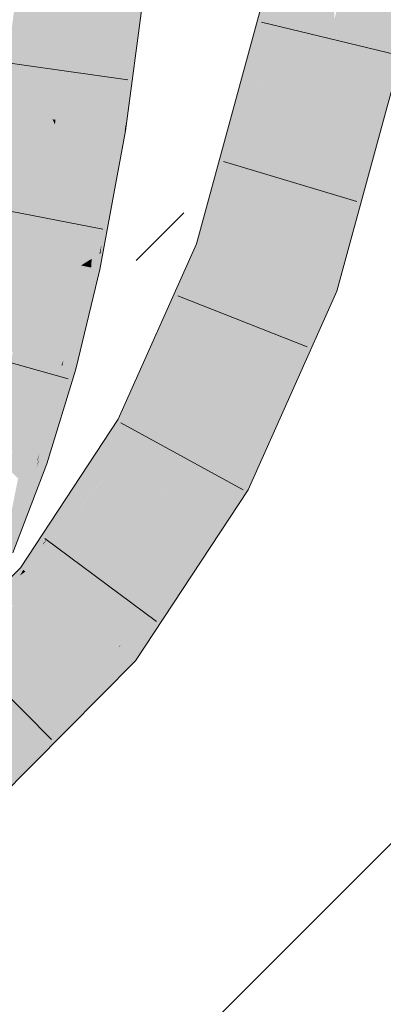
# Model space of a CAD drawing. Extents: x -620 to 300, y 62 to 1162.
# Tile 267 of 322: x 241.198 to 241.813, y 860.899 to 862.562. Entities that reach past the tile are written whole.
import ezdxf
from ezdxf.lldxf.tags import DXFTag

# ---------------------------------------------------------------- set-up
doc = ezdxf.new("R2010")
doc.units = 0
doc.layers.get('0').update_dxf_attribs({"lineweight": 13})
for name, color, linetype, lineweight, true_color in [('E_Detail_Wandschraffur', 7, 'Continuous', 5, 0xc0c0c0), ('E_Leerrohr 25-A06G94UQ8I', 7, 'Continuous', 9, 0xff8000), ('E_Leerrohr 25-Shading', 7, 'Continuous', 9, 0xff8000)]:
    doc.layers.add(name, color=color, linetype=linetype, lineweight=lineweight, true_color=true_color)
tags = doc.linetypes.add('fein_strichliert', pattern=[4, 1, -2, 1]).pattern_tags.tags
tags[8:9] = [DXFTag(74, 4), DXFTag(75, 0), DXFTag(340, '0'), DXFTag(46, 0.0), DXFTag(50, 0.0), DXFTag(44, 0.0), DXFTag(45, 0.0)]
tags[6:7] = [DXFTag(74, 4), DXFTag(75, 0), DXFTag(340, '0'), DXFTag(46, 0.0), DXFTag(50, 0.0), DXFTag(44, 0.0), DXFTag(45, 0.0)]
tags[4:5] = [DXFTag(74, 4), DXFTag(75, 0), DXFTag(340, '0'), DXFTag(46, 0.0), DXFTag(50, 0.0), DXFTag(44, 0.0), DXFTag(45, 0.0)]

# ---------------------------------------------------------------- blocks, each defined once
blk = doc.blocks.new('Shading-A06G94F38I', base_point=(240.4925, 861.0052))
at = {"layer": 'E_Leerrohr 25-Shading', "color": 43, "true_color": 0xd7ab7f}
for points in [[(241.6789, 862.7103), (241.643, 862.7175), (241.5626, 862.3734), (241.5492, 862.3745)], [(241.5626, 862.3734), (241.5767, 862.3722), (241.6789, 862.7103)], [(241.6789, 862.7103), (241.6335, 862.56), (241.6312, 862.5356)], [(241.8023, 862.354), (241.8881, 862.6682), (241.7652, 862.3569), (241.8522, 862.6754)], [(241.3842, 862.6231), (241.3735, 862.6243), (241.3593, 862.3768), (241.3412, 862.3796)], [(241.3985, 862.6215), (241.3842, 862.6231), (241.3741, 862.3745), (241.3593, 862.3768)], [(241.4009, 862.6213), (241.3985, 862.6215), (241.3758, 862.3741), (241.3741, 862.3745)], [(241.4009, 862.6213), (241.3758, 862.3741), (241.3779, 862.3879)], [(241.3766, 862.3741), (241.3774, 862.3739), (241.4009, 862.6213), (241.4099, 862.6202)], [(241.6335, 862.56), (241.5767, 862.3722), (241.6312, 862.5356), (241.5863, 862.3715)], [(241.328, 862.163), (241.3412, 862.3796), (241.3201, 862.158), (241.331, 862.3187)], [(241.3412, 862.3796), (241.328, 862.163), (241.3365, 862.2205)], [(241.3316, 862.3276), (241.331, 862.3187), (241.3412, 862.3796)], [(241.3365, 862.2205), (241.3351, 862.1754), (241.3593, 862.3768), (241.3366, 862.1821)], [(241.3593, 862.3768), (241.3412, 862.3796), (241.3365, 862.2205)], [(241.3593, 862.3768), (241.3366, 862.1821), (241.3694, 862.3416), (241.3481, 862.2342)], [(241.3593, 862.3768), (241.3694, 862.3416), (241.3741, 862.3745)], [(241.3694, 862.3418), (241.3624, 862.293), (241.3766, 862.3741), (241.3736, 862.3535)], [(241.3741, 862.3745), (241.3694, 862.3418), (241.3758, 862.3741)], [(241.3694, 862.3418), (241.3766, 862.3741), (241.3758, 862.3741)], [(241.3736, 862.3535), (241.3774, 862.3739), (241.3766, 862.3741)], [(241.3758, 862.3741), (241.3766, 862.3741), (241.3779, 862.3879)], [(241.5492, 862.3745), (241.5366, 862.3284), (241.5626, 862.3734), (241.5468, 862.3275)], [(241.5863, 862.3714), (241.5863, 862.3715), (241.5468, 862.3275), (241.5626, 862.3734)], [(241.5863, 862.3714), (241.5468, 862.3275), (241.5701, 862.3256)], [(241.5631, 862.3058), (241.5737, 862.3254), (241.5863, 862.3714)], [(241.7527, 862.311), (241.7897, 862.308), (241.7652, 862.3569), (241.8023, 862.354)], [(241.3624, 862.293), (241.3694, 862.3416), (241.334, 862.14), (241.3349, 862.1672)], [(241.3177, 862.2529), (241.3021, 862.1467), (241.3316, 862.3276), (241.3239, 862.2762)], [(241.3316, 862.3276), (241.3239, 862.2762), (241.331, 862.3187)], [(241.5366, 862.3284), (241.4969, 862.1831), (241.5468, 862.3275)], [(241.5468, 862.3275), (241.4969, 862.1831), (241.5701, 862.3256), (241.5631, 862.3058)], [(241.5207, 862.175), (241.5737, 862.3254), (241.5174, 862.1762), (241.5631, 862.3058)], [(241.5316, 862.1714), (241.5737, 862.3254), (241.5207, 862.175)], [(241.331, 862.3187), (241.3239, 862.2762), (241.3201, 862.158), (241.3046, 862.1483)], [(241.5631, 862.3058), (241.4969, 862.1831), (241.5174, 862.1762)], [(241.7338, 862.1034), (241.7897, 862.308), (241.6991, 862.1151), (241.7527, 862.311)], [(241.3239, 862.2762), (241.3021, 862.1467), (241.3046, 862.1483)], [(241.3177, 862.2529), (241.2982, 862.1475), (241.3021, 862.1467)], [(241.3366, 862.1821), (241.3349, 862.1672), (241.3481, 862.2342)], [(241.3365, 862.2205), (241.328, 862.163), (241.3351, 862.1754), (241.333, 862.1661)], [(241.333, 862.1661), (241.3349, 862.1672), (241.3351, 862.1754)], [(241.3351, 862.1754), (241.3349, 862.1672), (241.3366, 862.1821)], [(241.3944, 861.9538), (241.5207, 862.175), (241.409, 861.9864), (241.5174, 862.1762)], [(241.3944, 861.9538), (241.3961, 861.8922), (241.5207, 862.175), (241.5316, 862.1714)], [(241.4637, 862.0822), (241.5174, 862.1762), (241.4526, 862.084), (241.4969, 862.1831)], [(241.3043, 862.1462), (241.3191, 862.1431), (241.3046, 862.1483), (241.3201, 862.158)], [(241.3191, 862.1431), (241.325, 862.1419), (241.3201, 862.158), (241.328, 862.163)], [(241.325, 862.1419), (241.3276, 862.1414), (241.328, 862.163), (241.333, 862.1661)], [(241.3276, 862.1414), (241.3296, 862.1409), (241.333, 862.1661), (241.3349, 862.1672)], [(241.334, 862.14), (241.3349, 862.1672), (241.3296, 862.1409)], [(241.5316, 862.1714), (241.4649, 862.0341), (241.5316, 862.1714), (241.4897, 862.0778)], [(241.2982, 862.1475), (241.2577, 861.9811), (241.3021, 862.1467), (241.2689, 861.978)], [(241.2689, 861.978), (241.2724, 861.9868), (241.3021, 862.1467), (241.3043, 862.1462)], [(241.3043, 862.1462), (241.2724, 861.9868), (241.3143, 862.0933), (241.3135, 862.0897)], [(241.288, 861.9728), (241.293, 861.9714), (241.3296, 862.1409), (241.334, 862.14)], [(241.3046, 862.1483), (241.3021, 862.1467), (241.3043, 862.1462)], [(241.3043, 862.1462), (241.3143, 862.0933), (241.3191, 862.1431)], [(241.3066, 862.048), (241.3296, 862.1409), (241.3179, 862.1059), (241.3276, 862.1414)], [(241.3179, 862.1057), (241.325, 862.1419), (241.3135, 862.0897)], [(241.3143, 862.0933), (241.325, 862.1419), (241.3191, 862.1431)], [(241.3276, 862.1414), (241.325, 862.1419), (241.3179, 862.1059)], [(241.7338, 862.1034), (241.6991, 862.1151), (241.6035, 861.8109), (241.6246, 861.9403)], [(241.6246, 861.9403), (241.6991, 862.1151), (241.6266, 861.9524)], [(241.2822, 861.9744), (241.3135, 862.0897), (241.2705, 861.9775), (241.2724, 861.9868)], [(241.288, 861.9728), (241.3135, 862.0897), (241.2822, 861.9744)], [(241.3066, 862.048), (241.3179, 862.1057), (241.288, 861.9728), (241.3135, 862.0897)], [(241.4649, 862.0341), (241.3961, 861.8922), (241.4897, 862.0778), (241.3967, 861.8696)], [(241.409, 861.9864), (241.4637, 862.0822), (241.4526, 862.084)], [(241.2689, 861.978), (241.2577, 861.9811), (241.228, 861.8176), (241.2097, 861.8239)], [(241.2689, 861.978), (241.228, 861.8176), (241.2316, 861.8278)], [(241.288, 861.9728), (241.2822, 861.9744), (241.2401, 861.8135), (241.2309, 861.8167)], [(241.2712, 861.9406), (241.2822, 861.9744), (241.2361, 861.8408), (241.2705, 861.9775)], [(241.2401, 861.8135), (241.2443, 861.812), (241.288, 861.9728), (241.293, 861.9714)], [(241.2631, 861.9481), (241.2705, 861.9775), (241.2653, 861.9636), (241.2689, 861.978)], [(241.2724, 861.9868), (241.2689, 861.978), (241.2705, 861.9775)], [(241.2315, 861.8276), (241.2361, 861.8408), (241.2653, 861.9636), (241.2631, 861.9481)], [(241.2301, 861.8169), (241.2309, 861.8167), (241.2361, 861.8408), (241.2712, 861.9406)], [(241.3646, 861.8871), (241.3876, 861.8746), (241.3944, 861.9538), (241.3961, 861.8922)], [(241.6246, 861.9403), (241.6095, 861.9048), (241.6035, 861.8109), (241.5885, 861.7774)], [(241.6266, 861.9524), (241.6091, 861.9038), (241.6266, 861.9524), (241.6246, 861.9403)], [(241.612, 861.9196), (241.6091, 861.9038), (241.6266, 861.9524)], [(241.612, 861.9196), (241.552, 861.7852), (241.5616, 861.78)], [(241.5616, 861.78), (241.564, 861.7787), (241.612, 861.9196), (241.6091, 861.9038)], [(241.3876, 861.8746), (241.3967, 861.8696), (241.3961, 861.8922)], [(241.564, 861.7787), (241.5842, 861.7677), (241.6091, 861.9038)], [(241.6095, 861.9048), (241.6091, 861.9038), (241.5885, 861.7774), (241.5842, 861.7677)], [(241.3646, 861.8871), (241.2568, 861.723), (241.2455, 861.6856), (241.2388, 861.6783)], [(241.3646, 861.8871), (241.2455, 861.6856), (241.3876, 861.8746)], [(241.3876, 861.8746), (241.2455, 861.6856), (241.3967, 861.8696), (241.3345, 861.7815)], [(241.3967, 861.8696), (241.3376, 861.7859), (241.3967, 861.8696), (241.3566, 861.8085)], [(241.2301, 861.8169), (241.2361, 861.8408), (241.2289, 861.8173), (241.2315, 861.8276)], [(241.1779, 861.6979), (241.228, 861.8176), (241.1957, 861.7872), (241.2097, 861.8239)], [(241.228, 861.8176), (241.2289, 861.8173), (241.2316, 861.8278)], [(241.2289, 861.8173), (241.228, 861.8176), (241.1813, 861.6641), (241.1665, 861.6704)], [(241.2401, 861.8135), (241.2309, 861.8167), (241.1813, 861.6641), (241.2203, 861.7897)], [(241.2401, 861.8135), (241.1813, 861.6641), (241.185, 861.6625)], [(241.185, 861.6625), (241.187, 861.6617), (241.2401, 861.8135), (241.2443, 861.812)], [(241.2203, 861.7897), (241.2266, 861.8057), (241.2289, 861.8173), (241.2301, 861.8169)], [(241.2266, 861.8057), (241.2309, 861.8167), (241.2301, 861.8169)], [(241.3376, 861.7859), (241.3345, 861.7815), (241.3566, 861.8085), (241.3493, 861.7974)], [(241.2283, 861.6134), (241.3493, 861.7974), (241.208, 861.6299)], [(241.3275, 861.7717), (241.3493, 861.7974), (241.3345, 861.7815)], [(241.2052, 861.6321), (241.208, 861.6299), (241.3345, 861.7815), (241.3275, 861.7717)], [(241.2052, 861.6321), (241.3345, 861.7815), (241.2455, 861.6856)], [(241.3693, 861.5076), (241.5616, 861.78), (241.552, 861.7852)], [(241.3693, 861.5076), (241.3943, 861.4793), (241.5616, 861.78), (241.4335, 861.5389)], [(241.5616, 861.78), (241.4335, 861.5389), (241.564, 861.7787), (241.4497, 861.5634)], [(241.4497, 861.5634), (241.5842, 861.7677), (241.564, 861.7787)], [(241.2568, 861.723), (241.1999, 861.6364), (241.2388, 861.6783)], [(241.2052, 861.6321), (241.2373, 861.6747), (241.1999, 861.6364), (241.2388, 861.6783)], [(241.2373, 861.6747), (241.2455, 861.6856), (241.2388, 861.6783)], [(241.1513, 861.5876), (241.15, 861.5863), (241.203, 861.6302), (241.1991, 861.6232)], [(241.1513, 861.5876), (241.203, 861.6302), (241.1999, 861.6364), (241.2044, 861.6328)], [(241.208, 861.6299), (241.1765, 861.6062), (241.2283, 861.6134), (241.1684, 861.5927)], [(241.1991, 861.6232), (241.208, 861.6299), (241.203, 861.6302), (241.2052, 861.6321)], [(241.203, 861.6302), (241.2052, 861.6321), (241.2044, 861.6328)], [(241.2283, 861.6134), (241.1684, 861.5927), (241.2279, 861.613), (241.1214, 861.5144)], [(241.2279, 861.613), (241.1703, 861.5597), (241.1897, 861.5745)], [(241.3693, 861.5076), (241.3658, 861.5023), (241.3663, 861.502)], [(241.3943, 861.4793), (241.3693, 861.5076), (241.3663, 861.502)], [(241.161, 861.2442), (241.3658, 861.5023), (241.1373, 861.2722)], [(241.161, 861.2442), (241.1729, 861.2562), (241.3658, 861.5023), (241.3663, 861.502)], [(241.3663, 861.502), (241.3262, 861.451), (241.3943, 861.4793), (241.2702, 861.3542)], [(241.3262, 861.451), (241.1729, 861.2562), (241.2702, 861.3542)]]:
    blk.add_solid(points, dxfattribs=at)
at = {"layer": 'E_Leerrohr 25-Shading', "color": 31, "true_color": 0xfabd7f}
for points in [[(241.6789, 862.7103), (241.6312, 862.5356), (241.7101, 862.704), (241.6323, 862.4951)], [(241.7101, 862.704), (241.6323, 862.4951), (241.6757, 862.3642), (241.6359, 862.3674)], [(241.7101, 862.704), (241.6757, 862.3642), (241.7179, 862.5183)], [(241.7101, 862.704), (241.7179, 862.5183), (241.7241, 862.7012), (241.7301, 862.5632)], [(241.7321, 862.5516), (241.7656, 862.6928), (241.7301, 862.5632)], [(241.8522, 862.6754), (241.7656, 862.6928), (241.7652, 862.3569), (241.7321, 862.5516)], [(241.1666, 862.4072), (241.2539, 862.3934), (241.1978, 862.6436), (241.2857, 862.634)], [(241.2857, 862.634), (241.2539, 862.3934), (241.259, 862.3926)], [(241.2672, 862.3913), (241.2899, 862.6335), (241.259, 862.3926), (241.2857, 862.634)], [(241.2774, 862.3897), (241.2968, 862.6328), (241.2672, 862.3913), (241.2899, 862.6335)], [(241.3328, 862.6288), (241.2968, 862.6328), (241.3251, 862.3822), (241.2774, 862.3897)], [(241.3328, 862.6288), (241.3251, 862.3822), (241.3454, 862.6274), (241.3352, 862.3806)], [(241.3352, 862.3806), (241.3412, 862.3796), (241.3454, 862.6274), (241.3735, 862.6243)], [(241.7179, 862.5183), (241.7205, 862.5026), (241.7301, 862.5632), (241.7321, 862.5516)], [(241.7341, 862.5397), (241.7321, 862.5516), (241.7232, 862.4865), (241.7205, 862.5026)], [(241.7652, 862.3569), (241.7341, 862.5397), (241.7527, 862.311), (241.7232, 862.4865)], [(241.6312, 862.5356), (241.5863, 862.3714), (241.6323, 862.4951)], [(241.6757, 862.3642), (241.669, 862.2853), (241.7179, 862.5183), (241.7205, 862.5026)], [(241.6323, 862.4951), (241.5863, 862.3714), (241.6359, 862.3674)], [(241.7232, 862.4865), (241.7205, 862.5026), (241.675, 862.2512), (241.669, 862.2853)], [(241.7527, 862.311), (241.7232, 862.4865), (241.6991, 862.1151), (241.675, 862.2512)], [(241.1252, 862.1838), (241.2117, 862.1656), (241.1666, 862.4072), (241.2539, 862.3934)], [(241.2539, 862.3934), (241.2117, 862.1656), (241.2176, 862.1644)], [(241.2274, 862.1624), (241.2579, 862.3847), (241.2176, 862.1644), (241.2539, 862.3934)], [(241.259, 862.3926), (241.2539, 862.3934), (241.2579, 862.3847)], [(241.2647, 862.3698), (241.2672, 862.3913), (241.2579, 862.3847), (241.259, 862.3926)], [(241.2733, 862.3509), (241.2774, 862.3897), (241.2647, 862.3698), (241.2672, 862.3913)], [(241.3251, 862.3822), (241.2774, 862.3897), (241.3177, 862.2529), (241.2733, 862.3509)], [(241.2395, 862.1598), (241.2647, 862.3698), (241.2274, 862.1624), (241.2579, 862.3847)], [(241.3251, 862.3822), (241.3177, 862.2529), (241.3352, 862.3806), (241.3316, 862.3276)], [(241.3316, 862.3276), (241.3412, 862.3796), (241.3352, 862.3806)], [(241.2527, 862.157), (241.2733, 862.3509), (241.2395, 862.1598), (241.2647, 862.3698)], [(241.5737, 862.3254), (241.6631, 862.3181), (241.5863, 862.3714), (241.6757, 862.3642)], [(241.6631, 862.3181), (241.669, 862.2853), (241.6757, 862.3642)], [(241.3177, 862.2529), (241.2733, 862.3509), (241.2982, 862.1475), (241.2527, 862.157)], [(241.6153, 862.1432), (241.6631, 862.3181), (241.5316, 862.1714), (241.5737, 862.3254)], [(241.6631, 862.3181), (241.6153, 862.1432), (241.647, 862.1326)], [(241.647, 862.1326), (241.6556, 862.1297), (241.6631, 862.3181), (241.669, 862.2853)], [(241.669, 862.2853), (241.6596, 862.176), (241.675, 862.2512)], [(241.6596, 862.176), (241.6556, 862.1297), (241.675, 862.2512), (241.6991, 862.1151)], [(241.0871, 862.0277), (241.1724, 862.0044), (241.1252, 862.1838), (241.2117, 862.1656)], [(241.2117, 862.1656), (241.1724, 862.0044), (241.1769, 862.0032)], [(241.1869, 862.0004), (241.2176, 862.1644), (241.1769, 862.0032), (241.2117, 862.1656)], [(241.2, 861.9968), (241.2274, 862.1624), (241.1869, 862.0004), (241.2176, 862.1644)], [(241.2147, 861.9928), (241.2395, 862.1598), (241.2, 861.9968), (241.2274, 862.1624)], [(241.2527, 862.157), (241.2395, 862.1598), (241.23, 861.9886), (241.2147, 861.9928)], [(241.23, 861.9886), (241.2577, 861.9811), (241.2527, 862.157), (241.2982, 862.1475)], [(241.5796, 862.063), (241.6153, 862.1432), (241.4897, 862.0778), (241.5316, 862.1714)], [(241.4979, 861.8146), (241.552, 861.7852), (241.6153, 862.1432)], [(241.552, 861.7852), (241.612, 861.9196), (241.6153, 862.1432), (241.647, 862.1326)], [(241.6153, 862.1432), (241.5796, 862.063), (241.5729, 862.0245)], [(241.647, 862.1326), (241.612, 861.9196), (241.6556, 862.1297), (241.6266, 861.9524)], [(241.6266, 861.9524), (241.6991, 862.1151), (241.6556, 862.1297)], [(241.4744, 861.8274), (241.5796, 862.063), (241.3967, 861.8696), (241.4897, 862.0778)], [(241.5796, 862.063), (241.4744, 861.8274), (241.5729, 862.0245), (241.4979, 861.8146)], [(241.1689, 861.8378), (241.2, 861.9968), (241.1528, 861.8433), (241.1869, 862.0004)], [(241.1861, 861.8319), (241.2147, 861.9928), (241.1689, 861.8378), (241.2, 861.9968)], [(241.23, 861.9886), (241.2147, 861.9928), (241.2034, 861.826), (241.1861, 861.8319)], [(241.2034, 861.826), (241.2097, 861.8239), (241.23, 861.9886), (241.2577, 861.9811)], [(241.4462, 861.7846), (241.4744, 861.8274), (241.3566, 861.8085), (241.3967, 861.8696)], [(241.2034, 861.826), (241.1861, 861.8319), (241.1957, 861.7872), (241.1798, 861.8021)], [(241.1957, 861.7872), (241.2097, 861.8239), (241.2034, 861.826)], [(241.4744, 861.8274), (241.4341, 861.7537), (241.4979, 861.8146), (241.3836, 861.562)], [(241.4415, 861.7674), (241.4744, 861.8274), (241.4462, 861.7846)], [(241.3493, 861.7974), (241.4395, 861.7743), (241.3566, 861.8085), (241.4462, 861.7846)], [(241.3836, 861.562), (241.3693, 861.5076), (241.4979, 861.8146), (241.552, 861.7852)], [(241.2971, 861.5579), (241.4395, 861.7743), (241.2283, 861.6134), (241.3493, 861.7974)], [(241.3658, 861.5023), (241.3693, 861.5076), (241.2971, 861.5579), (241.4395, 861.7743)], [(241.4341, 861.7537), (241.4415, 861.7674), (241.4395, 861.7743), (241.4462, 861.7846)], [(241.277, 861.5377), (241.2971, 861.5579), (241.1897, 861.5745), (241.2283, 861.6134)], [(241.0802, 861.3395), (241.277, 861.5377), (241.023, 861.407), (241.1897, 861.5745)], [(241.1373, 861.2722), (241.3658, 861.5023), (241.1004, 861.3156), (241.2971, 861.5579)], [(241.2729, 861.5281), (241.2971, 861.5579), (241.277, 861.5377)], [(241.1004, 861.3156), (241.2729, 861.5281), (241.0802, 861.3395), (241.277, 861.5377)]]:
    blk.add_solid(points, dxfattribs=at)
blk = doc.blocks.new('Referenz-A06G94UU8I')
at = {"layer": 'E_Detail_Wandschraffur', "linetype": 'fein_strichliert', "ltscale": 0.13}
blk.add_line((241.3952, 862.1549), (241.4755, 862.2353), dxfattribs=at)
at = {"layer": 'E_Detail_Wandschraffur', "linetype": 'ByBlock', "ltscale": 0.13}
blk.add_line((241.4162, 860.7616), (242.6598, 862.0053), dxfattribs=at)
at = {"layer": 'E_Leerrohr 25-A06G94UQ8I', "linetype": 'Continuous', "ltscale": 0.13}
for p, q in [((241.643, 862.7175), (241.4969, 862.1831)), ((241.8881, 862.6682), (241.7338, 862.1034)), ((241.3774, 862.3739), (241.4099, 862.6203)), ((241.6067, 862.5572), (241.8352, 862.5022)), ((241.3813, 862.4602), (241.1486, 862.4931)), ((241.334, 862.14), (241.3774, 862.3739)), ((241.5425, 862.3223), (241.7676, 862.2548)), ((241.339, 862.2077), (241.1083, 862.2526)), ((241.4969, 862.1831), (241.3646, 861.8871)), ((241.293, 861.9714), (241.334, 862.14)), ((241.4655, 862.0955), (241.6842, 862.0095)), ((241.7338, 862.1034), (241.5842, 861.7677)), ((241.2801, 861.955), (241.0539, 862.0186)), ((241.2443, 861.812), (241.293, 861.9714)), ((241.3646, 861.8871), (241.1999, 861.6364)), ((241.3693, 861.8808), (241.5756, 861.7681)), ((241.187, 861.6617), (241.2443, 861.812)), ((241.5842, 861.7677), (241.3943, 861.4793)), ((241.2409, 861.6859), (241.4293, 861.5454)), ((241.1999, 861.6364), (240.9993, 861.4349)), ((241.0869, 861.513), (241.2523, 861.3461)), ((241.3943, 861.4793), (241.161, 861.2442))]:
    blk.add_line(p, q, dxfattribs=at)

msp = doc.modelspace()

# ---------------------------------------------------------------- block references
at = {"color": 8, "lineweight": 25, "ltscale": 0.25, "true_color": 0x808080}
msp.add_blockref('Referenz-A06G94UU8I', (0, 0), dxfattribs=at)
msp.add_blockref('Shading-A06G94F38I', (240.4925, 861.0052))

doc.saveas('drawing.dxf')
